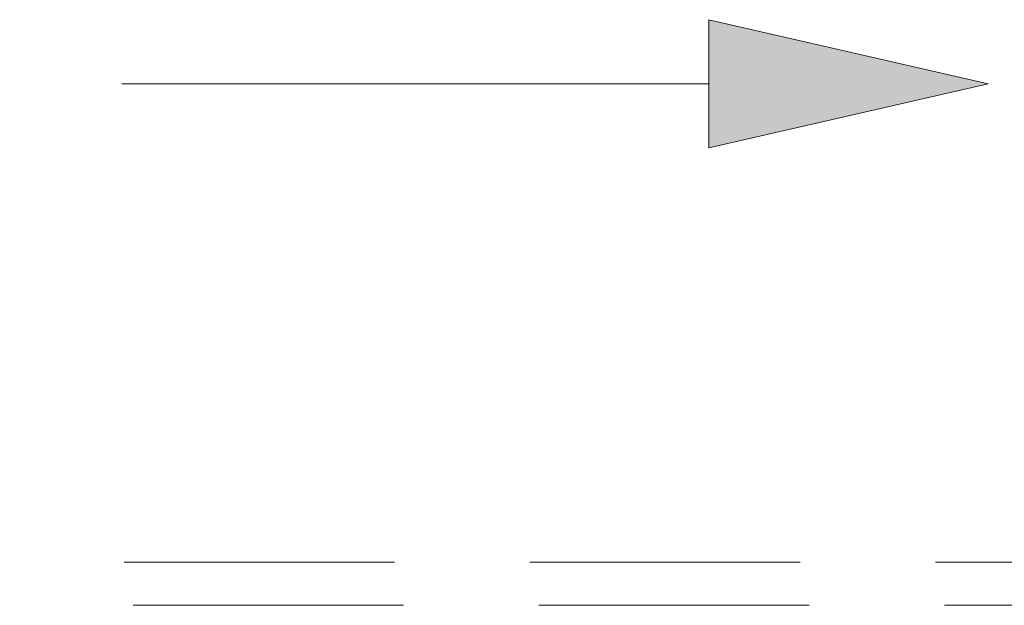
# Model space of a CAD drawing. Header units: millimetres. Extents: x -13532 to 2392, y -5241 to 5322.
# Tile 352 of 401: x -2207 to -2152, y -1987 to -1955. Entities that reach past the tile are written whole.
import ezdxf

# ---------------------------------------------------------------- set-up
doc = ezdxf.new("R2010")
doc.units = ezdxf.units.MM
doc.linetypes.add('DASH', pattern=[0.75, 0.5, -0.25])
doc.layers.add('a___wymiary', color=7, linetype='Continuous', lineweight=5, true_color=0x666666)
doc.layers.add('drzwi - AGP1', color=7, linetype='Continuous', lineweight=13, true_color=0x7f7f7f)
doc.layers.add('uwagi', color=7, linetype='Continuous', lineweight=50, true_color=0xf82f6b, plot=False)

# ---------------------------------------------------------------- blocks, each defined once
blk = doc.blocks.new('jhgjgj')
at = {"layer": 'a___wymiary'}
blk.add_hatch(color=256, dxfattribs=at).paths.add_polyline_path([(-8270.908, -4416.738), (-8255.424, -4420.286), (-8270.908, -4423.834), (-8270.908, -4420.286)])
blk.add_line((-8303.461, -4420.286), (-8270.908, -4420.286), dxfattribs=at)
for points in [[(-8255.424, -4420.286), (-8270.908, -4416.738), (-8270.908, -4420.286)], [(-8255.424, -4420.286), (-8270.908, -4423.834), (-8270.908, -4420.286)]]:
    blk.add_lwpolyline(points, dxfattribs=at)
blk = doc.blocks.new('wz1')
at = {"layer": 'drzwi - AGP1', "linetype": 'DASH', "ltscale": 30}
for p, q in [((-11182.107, 591.704), (-11286.607, 591.704)), ((-11286.607, 589.308), (-11182.107, 589.311))]:
    blk.add_line(p, q, dxfattribs=at)
at = {"layer": 'a___wymiary'}
blk.add_blockref('jhgjgj', (-2961.262, 5038.514), dxfattribs=at)

msp = doc.modelspace()

# ---------------------------------------------------------------- block references
at = {"layer": 'uwagi'}
msp.add_blockref('wz1', (9063.865, -2576.7661), dxfattribs=at)

doc.saveas('drawing.dxf')
